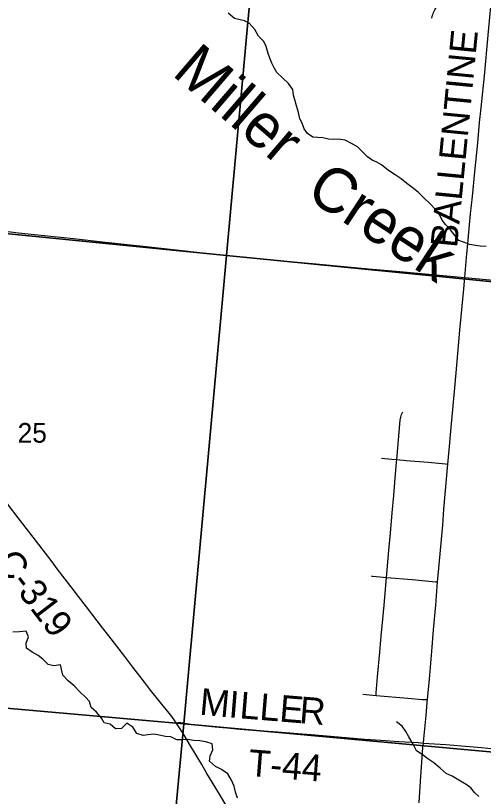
# Model space of a CAD drawing. Extents: x 0 to 1134, y 0 to 440.
# Drawn here: x 842.63 to 843.626, y 365.167 to 366.829 of the extents above; entities that cross this region are included whole.
import ezdxf

# ---------------------------------------------------------------- set-up
doc = ezdxf.new("R2010")
doc.units = 0
for name, color, linetype in [('GM_X_County_Road', 7, 'Continuous'), ('GM_X_County_Road_Text', 7, 'Continuous'), ('GM_X_Minor_River', 7, 'Continuous'), ('GM_X_Minor_River_Text', 7, 'Continuous'), ('GM_X_Section', 7, 'Continuous'), ('GM_X_Section_Text', 7, 'Continuous'), ('GM_X_Township_Road', 7, 'Continuous'), ('GM_X_Township_Road_Text', 7, 'Continuous')]:
    doc.layers.add(name, color=color, linetype=linetype)

msp = doc.modelspace()

# ---------------------------------------------------------------- linework, layer by layer
at = {"layer": 'GM_X_County_Road'}
for points in [[(842.9717, 365.3233), (842.9673, 365.3298), (842.9598, 365.3397), (842.9345, 365.3712), (842.9171, 365.393), (842.9038, 365.4102), (842.8792, 365.4422), (842.8621, 365.4644), (842.828, 365.5086), (842.8148, 365.5258), (842.7921, 365.5553), (842.7808, 365.5702), (842.7639, 365.5924), (842.7525, 365.6072), (842.7185, 365.6515), (842.7072, 365.6664), (842.6788, 365.7032), (842.6618, 365.7254), (842.6352, 365.7598), (842.6144, 365.7869), (842.588, 365.8214), (842.571, 365.8436), (842.5502, 365.8707), (842.5483, 365.8732)], [(843.2905, 364.7907), (843.2787, 364.8105), (843.2644, 364.8345), (843.2497, 364.8591), (843.2356, 364.8824), (843.226, 364.8984), (843.1924, 364.9543), (843.1813, 364.973), (843.1592, 365.0104), (843.1496, 365.0264), (843.1323, 365.0558), (843.1244, 365.0692), (843.1101, 365.0931), (843.0865, 365.1333), (843.0659, 365.1681), (843.0481, 365.1972), (843.037, 365.2159), (843.0258, 365.2345), (843.0021, 365.2746), (842.9876, 365.2985), (842.976, 365.3169), (842.9717, 365.3233)]]:
    msp.add_lwpolyline(points, dxfattribs=at)
at = {"layer": 'GM_X_Minor_River'}
for points in [[(843.6314, 366.3377), (843.6184, 366.3386), (843.609, 366.3395), (843.5961, 366.3419), (843.5855, 366.3459), (843.5734, 366.3506), (843.5652, 366.3601), (843.5554, 366.3732), (843.5449, 366.3843), (843.5375, 366.3939), (843.5327, 366.4046), (843.5244, 366.4157), (843.5124, 366.4287), (843.4985, 366.4414), (843.4877, 366.4526), (843.4771, 366.4614), (843.4628, 366.4714), (843.4504, 366.4815), (843.438, 366.49), (843.4237, 366.4996), (843.4086, 366.5112), (843.3988, 366.517), (843.389, 366.5217), (843.3788, 366.5286), (843.3691, 366.5386), (843.3574, 366.5497), (843.3446, 366.5567), (843.331, 366.5637), (843.3162, 366.5658), (843.3056, 366.5655), (843.2957, 366.566), (843.2836, 366.5688), (843.273, 366.5693), (843.2627, 366.5706), (843.251, 366.5783), (843.2439, 366.5879), (843.2395, 366.6001), (843.2347, 366.6097), (843.2318, 366.623), (843.2274, 366.6367), (843.2238, 366.6496), (843.2213, 366.6599), (843.2199, 366.6721), (843.2106, 366.6847), (843.1978, 366.6966), (843.1861, 366.7078), (843.1798, 366.7181), (843.175, 366.7277), (843.1709, 366.7383), (843.1677, 366.7483), (843.1633, 366.7635), (843.1585, 366.7738), (843.1465, 366.7853), (843.1387, 366.7995), (843.127, 366.8129), (843.1172, 366.8179), (843.1078, 366.82), (843.0956, 366.8227), (843.0825, 366.8343)], [(842.8552, 365.3113), (842.8427, 365.3107), (842.831, 365.3204), (842.8181, 365.3232), (842.8126, 365.3335), (842.8021, 365.3465), (842.7904, 365.3561), (842.7868, 365.3687), (842.7786, 365.3783), (842.7662, 365.3898), (842.7545, 365.4021), (842.7414, 365.4129), (842.7301, 365.4248), (842.728, 365.4343), (842.7255, 365.4469), (842.711, 365.4452), (842.6989, 365.448), (842.6876, 365.4591), (842.6775, 365.4668), (842.6646, 365.4742), (842.6526, 365.4827), (842.6523, 365.4933), (842.6571, 365.5066), (842.6523, 365.5188), (842.6382, 365.517), (842.6241, 365.5164)], [(843.1018, 365.163), (843.0978, 365.176), (843.0949, 365.1885), (843.0894, 365.2015), (843.0812, 365.2149), (843.068, 365.2245), (843.0552, 365.2304), (843.0424, 365.2416), (843.0437, 365.2533), (843.0495, 365.2662), (843.0478, 365.2787), (843.0349, 365.2834), (843.022, 365.2855), (843.0087, 365.286), (842.9962, 365.2877), (842.9825, 365.2871), (842.9727, 365.2876), (842.9602, 365.2934), (842.9488, 365.2943), (842.9356, 365.2975), (842.9238, 365.2995), (842.9113, 365.2982), (842.9014, 365.2964), (842.8881, 365.3007), (842.8796, 365.3141), (842.8664, 365.323), (842.8552, 365.3113)], [(843.6162, 365.1665), (843.6064, 365.175), (843.5985, 365.1849), (843.5888, 365.1923), (843.5733, 365.2016), (843.5593, 365.2097), (843.5465, 365.2159), (843.5334, 365.2267), (843.5202, 365.2386), (843.5074, 365.2468), (843.495, 365.2564), (843.4829, 365.2641), (843.4759, 365.2779), (843.4666, 365.2936), (843.4606, 365.305), (843.4524, 365.3165), (843.4404, 365.3254)]]:
    msp.add_lwpolyline(points, dxfattribs=at)
at = {"layer": 'GM_X_Section'}
for points in [[(842.1579, 367.4095), (843.1694, 367.3117), (843.079, 366.3187), (842.1012, 366.4156)], [(843.1694, 367.3117), (844.1986, 367.2062), (844.0984, 366.2173), (843.079, 366.3187)], [(842.1012, 366.4156), (843.079, 366.3187), (842.9878, 365.3211), (842.0148, 365.4073)], [(843.079, 366.3187), (844.0984, 366.2173), (844.0189, 365.227), (842.9878, 365.3211)], [(842.0148, 365.4073), (842.9878, 365.3211), (842.894, 364.3251), (841.8831, 364.4112)], [(842.9878, 365.3211), (844.0189, 365.227), (843.942, 364.2322), (842.894, 364.3251)]]:
    msp.add_lwpolyline(points, close=True, dxfattribs=at)
at = {"layer": 'GM_X_Township_Road'}
for points in [[(843.5155, 366.8239), (843.5173, 366.83), (843.5184, 366.833), (843.5196, 366.8359), (843.5225, 366.8415), (843.5338, 366.8605), (843.5514, 366.8902), (843.5574, 366.9012), (843.5594, 366.9049)], [(843.586, 366.2714), (843.5867, 366.2799), (843.5897, 366.314), (843.5932, 366.3511), (843.5954, 366.3759), (843.5984, 366.4068), (843.6024, 366.4439), (843.6074, 366.4965), (843.6136, 366.5583), (843.6175, 366.6016), (843.6207, 366.6325), (843.6276, 366.7006), (843.6359, 366.7872), (843.6402, 366.8336), (843.6455, 366.891)], [(842.1425, 366.4164), (842.1516, 366.4151), (842.1902, 366.4112), (842.2923, 366.4014), (842.4037, 366.3908), (842.4409, 366.3871), (842.4749, 366.3838), (842.5151, 366.3797), (842.5831, 366.3727), (842.6356, 366.3668), (842.6696, 366.3632), (842.7531, 366.3546), (842.8149, 366.3476), (842.8736, 366.3413), (842.9076, 366.3375), (842.991, 366.3281), (843.0343, 366.3236), (843.1426, 366.3125), (843.2138, 366.3059), (843.2695, 366.3007), (843.3809, 366.2902), (843.4396, 366.285), (843.586, 366.2714)], [(843.5501, 365.8744), (843.5533, 365.9116), (843.5555, 365.9366), (843.5611, 365.9982), (843.5652, 366.0447), (843.5689, 366.0849), (843.5757, 366.1592), (843.583, 366.2397), (843.586, 366.2714)], [(843.586, 366.2714), (843.6315, 366.2672), (843.6841, 366.2624), (843.7242, 366.2587), (843.783, 366.2536), (843.8109, 366.2511), (843.9035, 366.2426), (843.9468, 366.2386), (844.0858, 366.2257), (844.1538, 366.2193), (844.2528, 366.2101), (844.2731, 366.2083), (844.3467, 366.202), (844.3622, 366.2009), (844.366, 366.2006)], [(843.4414, 365.884), (843.4486, 365.9682), (843.4495, 365.9743), (843.4503, 365.9773), (843.4514, 365.9802), (843.4542, 365.9858)], [(843.4087, 365.8869), (843.4304, 365.8851), (843.4414, 365.884)], [(843.4191, 365.6331), (843.4242, 365.6901), (843.4276, 365.7272), (843.4314, 365.7704), (843.4349, 365.8075), (843.4373, 365.8353), (843.4409, 365.8786), (843.4414, 365.884)], [(843.4414, 365.884), (843.4614, 365.8821), (843.5079, 365.8782), (843.5451, 365.8749), (843.5501, 365.8744)], [(843.5281, 365.6235), (843.5286, 365.6299), (843.5389, 365.7441), (843.5417, 365.7785), (843.5501, 365.8744)], [(843.3874, 365.6358), (843.3905, 365.6356), (843.4122, 365.6336), (843.4191, 365.6331)], [(843.3971, 365.3816), (843.3976, 365.3873), (843.4004, 365.4213), (843.4049, 365.4739), (843.4081, 365.5078), (843.4119, 365.5511), (843.4148, 365.582), (843.4184, 365.6252), (843.4191, 365.6331)], [(843.4191, 365.6331), (843.4741, 365.6284), (843.5236, 365.6239), (843.5281, 365.6235)], [(843.5065, 365.3729), (843.5105, 365.4162), (843.5163, 365.4843), (843.5197, 365.5215), (843.5241, 365.5741), (843.5281, 365.6235)], [(843.369, 365.3844), (843.3905, 365.3822), (843.3971, 365.3816)], [(843.3971, 365.3816), (843.4645, 365.3761), (843.4954, 365.3735), (843.5016, 365.3732), (843.5065, 365.3729)], [(843.4979, 365.2805), (843.4987, 365.2893), (843.501, 365.311), (843.5034, 365.3388), (843.5059, 365.3667), (843.5065, 365.3729)], [(842.9717, 365.3233), (842.9752, 365.324), (842.9785, 365.3247), (842.9813, 365.3245), (843.0021, 365.321), (843.0267, 365.318), (843.0545, 365.3149), (843.0792, 365.3126), (843.107, 365.3103), (843.1348, 365.3081), (843.1472, 365.3071), (843.1874, 365.3041), (843.2308, 365.3007), (843.2586, 365.2986), (843.2835, 365.2966), (843.3731, 365.289), (843.4071, 365.2863), (843.4457, 365.2836), (843.487, 365.2813), (843.4979, 365.2805)], [(843.489, 365.153), (843.492, 365.1995), (843.4947, 365.2398), (843.497, 365.2708), (843.4979, 365.2805)], [(843.4979, 365.2805), (843.5212, 365.279), (843.5455, 365.2772), (843.5957, 365.2731), (843.6218, 365.2708), (843.6484, 365.2682)]]:
    msp.add_lwpolyline(points, dxfattribs=at)

# ---------------------------------------------------------------- texts
at = {"layer": 'GM_X_County_Road_Text'}
msp.add_text('C-319', height=0.05682, rotation=307.3054, dxfattribs=at).set_placement((842.5846, 365.6651))
at = {"layer": 'GM_X_Minor_River_Text'}
for s, height, rotation, p in [('Miller', 0.09468, 319.3471, (842.9603, 366.704)), ('Creek', 0.09469, 326.7405, (843.2441, 366.4436))]:
    msp.add_text(s, height=height, rotation=rotation, dxfattribs=at).set_placement(p)
at = {"layer": 'GM_X_Section_Text'}
msp.add_text('25', height=0.04186, rotation=0, dxfattribs=at).set_placement((842.634, 365.9199))
at = {"layer": 'GM_X_Township_Road_Text'}
for s, height, rotation, p in [('BALLENTINE', 0.05682, 84.486, (843.5695, 366.3336)), ('M', 0.0568, 354.67, (843.0199, 365.3411)), ('I', 0.0568, 355.3686, (843.082, 365.3353)), ('L', 0.0568, 355.3535, (843.1053, 365.3334)), ('L', 0.0568, 355.3535, (843.1476, 365.33)), ('E', 0.0568, 355.3535, (843.19, 365.3265)), ('R', 0.0568, 355.3564, (843.2324, 365.3231)), ('T-44', 0.05682, 355.5221, (843.1238, 365.2106))]:
    msp.add_text(s, height=height, rotation=rotation, dxfattribs=at).set_placement(p)

doc.saveas('drawing.dxf')
